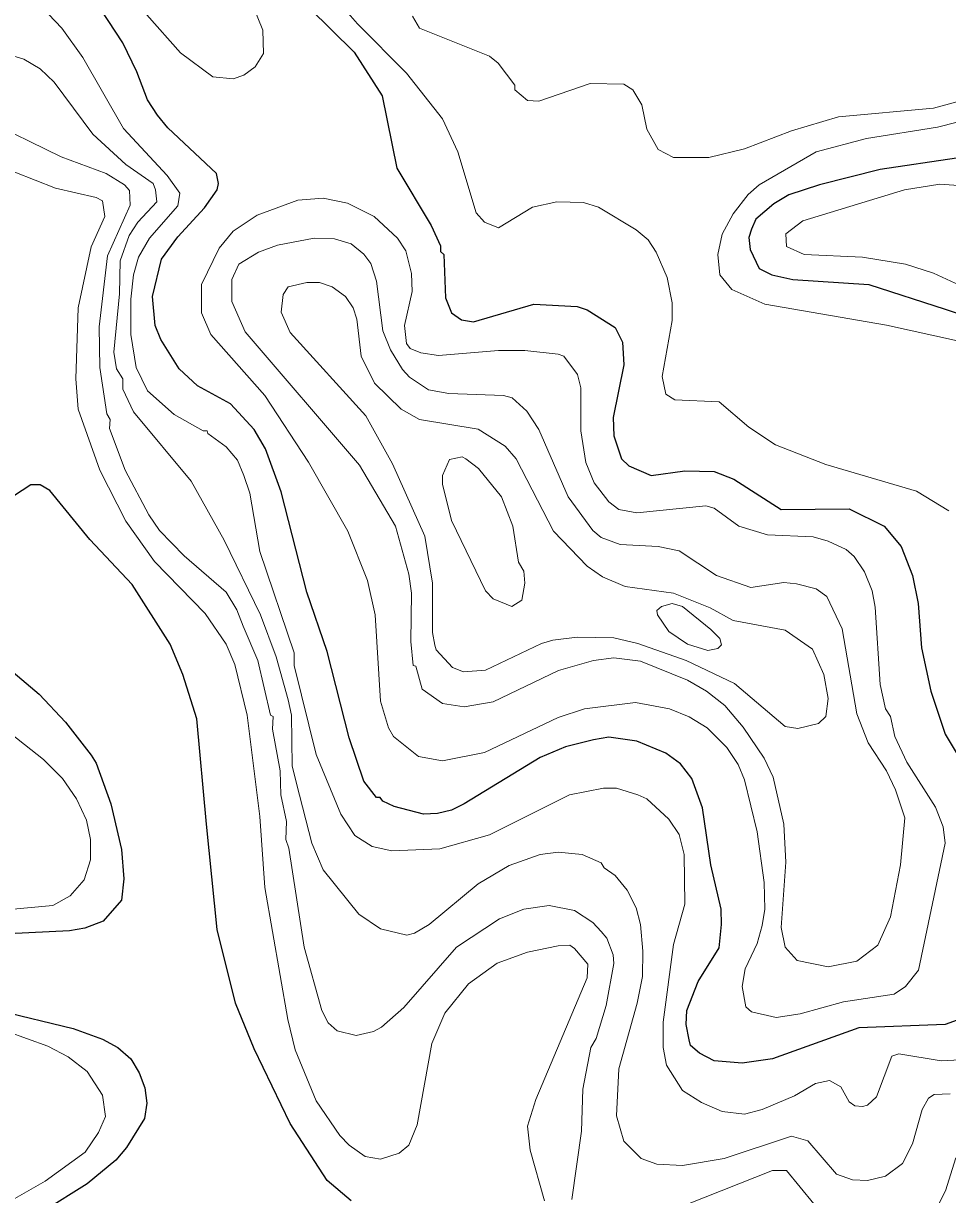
# Model space of a CAD drawing. Extents: x 423 to 448.8, y 7456.3 to 7484.
# Drawn here: x 429.427 to 430.554, y 7459.948 to 7461.376 of the extents above; entities that cross this region are included whole.
import ezdxf

# ---------------------------------------------------------------- set-up
doc = ezdxf.new("R2010")
doc.units = 0
doc.header["$LTSCALE"] = 0.032
doc.layers.add('1', color=7, linetype='Continuous', lineweight=25)
doc.layers.add('2', color=7, linetype='Continuous', lineweight=13)

msp = doc.modelspace()

# ---------------------------------------------------------------- linework, layer by layer
at = {"layer": '1'}
for points in [[(430.3402, 7460.113), (430.3031, 7460.1076), (430.269, 7460.1107), (430.2512, 7460.12), (430.2404, 7460.1293), (430.2388, 7460.1362), (430.235, 7460.1548), (430.2357, 7460.1718), (430.2497, 7460.2074), (430.2752, 7460.2484), (430.2783, 7460.277), (430.2775, 7460.2956), (430.2651, 7460.3497), (430.2551, 7460.4193), (430.2419, 7460.4549), (430.228, 7460.4727), (430.2102, 7460.4858), (430.1747, 7460.5005), (430.1406, 7460.5052), (430.1221, 7460.5021), (430.088, 7460.4936), (430.0571, 7460.4804), (429.9642, 7460.424), (429.9488, 7460.4162), (429.9318, 7460.4124), (429.9148, 7460.4116), (429.8792, 7460.4209), (429.8653, 7460.4271), (429.8621, 7460.4317), (429.8575, 7460.4317), (429.8421, 7460.4518), (429.8243, 7460.5044), (429.7972, 7460.6096), (429.7725, 7460.6823), (429.7415, 7460.8045), (429.7222, 7460.8571), (429.7082, 7460.8803), (429.6797, 7460.912), (429.6394, 7460.9337), (429.617, 7460.9546), (429.5946, 7460.9901), (429.5876, 7461.0072), (429.5845, 7461.0427), (429.5953, 7461.0883), (429.6154, 7461.1154), (429.6479, 7461.151), (429.6634, 7461.1726), (429.6649, 7461.1804), (429.6626, 7461.1928), (429.6031, 7461.2484), (429.5907, 7461.264), (429.5783, 7461.2825), (429.5652, 7461.3165), (429.5482, 7461.3521), (429.5125, 7461.407)], [(429.7755, 7461.3946), (429.8304, 7461.3405), (429.8645, 7461.2872), (429.8823, 7461.199), (429.9241, 7461.1294), (429.9356, 7461.1046), (429.9356, 7461.0976), (429.9395, 7461.0938), (429.9418, 7461.0412), (429.9488, 7461.0226), (429.9612, 7461.0141), (429.9759, 7461.0118), (430.0494, 7461.0334), (430.102, 7461.0304), (430.1143, 7461.0265), (430.1484, 7461.0048), (430.1576, 7460.987), (430.1592, 7460.9592), (430.146, 7460.895), (430.1468, 7460.8726), (430.1561, 7460.8447), (430.1653, 7460.8362), (430.1924, 7460.8246), (430.2335, 7460.83), (430.269, 7460.8293), (430.293, 7460.82), (430.351, 7460.7828), (430.4338, 7460.7836), (430.4763, 7460.7627), (430.4972, 7460.738), (430.5111, 7460.7024), (430.518, 7460.6684), (430.5219, 7460.6142), (430.5335, 7460.5616), (430.5506, 7460.5091), (430.6047, 7460.4193)], [(430.5645, 7461.2113), (430.4717, 7461.1974), (430.3974, 7461.1789), (430.3603, 7461.1665), (430.3417, 7461.1557), (430.32, 7461.1371), (430.3146, 7461.1247), (430.3116, 7461.1146), (430.3131, 7461.1), (430.3239, 7461.0767), (430.3394, 7461.069), (430.3649, 7461.0636), (430.4578, 7461.0574), (430.5506, 7461.0273), (430.5877, 7461.0149)], [(429.8266, 7459.9397), (429.7972, 7459.9645), (429.7523, 7460.0341), (429.7082, 7460.1254), (429.6858, 7460.1811), (429.6634, 7460.2708), (429.6502, 7460.3992), (429.6386, 7460.5276), (429.6216, 7460.5818), (429.6061, 7460.6189), (429.5597, 7460.6916), (429.5079, 7460.7465), (429.4592, 7460.8061), (429.4476, 7460.813), (429.436, 7460.813), (429.3935, 7460.7852)], [(429.3354, 7460.6513), (429.4461, 7460.5577), (429.4785, 7460.5237), (429.5095, 7460.4835), (429.5157, 7460.4735), (429.5335, 7460.424), (429.5466, 7460.3683), (429.5497, 7460.3327), (429.5466, 7460.3064), (429.5242, 7460.2809), (429.5018, 7460.2724), (429.4832, 7460.2693), (429.4089, 7460.2654)], [(429.3966, 7460.1718), (429.4878, 7460.1502), (429.5234, 7460.137), (429.542, 7460.127), (429.5582, 7460.113), (429.5683, 7460.096), (429.5752, 7460.0775), (429.5775, 7460.0589), (429.5745, 7460.0403), (429.5528, 7460.0048), (429.5396, 7459.9893), (429.5049, 7459.9606), (429.4515, 7459.9274)], [(430.5745, 7460.1633), (430.5506, 7460.1548), (430.4454, 7460.1509), (430.3402, 7460.113)]]:
    msp.add_lwpolyline(points, dxfattribs=at)
at = {"layer": '2'}
for points in [[(429.7748, 7461.4441), (429.8343, 7461.3753), (429.8939, 7461.315), (429.9379, 7461.2593), (429.9565, 7461.2191), (429.979, 7461.1448), (429.989, 7461.1332), (430.0061, 7461.1263), (430.0478, 7461.1518), (430.0772, 7461.158), (430.1097, 7461.1572), (430.1283, 7461.1518), (430.1739, 7461.1239), (430.1886, 7461.1116), (430.1986, 7461.0969), (430.2118, 7461.0659), (430.218, 7461.035)], [(429.4739, 7461.3699), (429.4414, 7461.4039)], [(429.7075, 7461.3954), (429.7191, 7461.3676), (429.7199, 7461.3389), (429.7098, 7461.3227), (429.6959, 7461.3126), (429.6827, 7461.308), (429.6579, 7461.3104), (429.6185, 7461.3397), (429.5776, 7461.3862)], [(430.58, 7461.2841), (430.5366, 7461.2724), (430.4206, 7461.2616), (430.3634, 7461.2446), (430.3062, 7461.2229), (430.2628, 7461.2121), (430.2195, 7461.2121), (430.201, 7461.2221), (430.187, 7461.2469), (430.1808, 7461.2763), (430.17, 7461.2948), (430.1592, 7461.3018), (430.1182, 7461.3026), (430.0556, 7461.2809), (430.0416, 7461.2817), (430.0261, 7461.2949), (430.0261, 7461.3003), (430.006, 7461.3274), (429.9952, 7461.3358), (429.9101, 7461.3699), (429.9016, 7461.3846)], [(430.5769, 7460.1122), (430.5459, 7460.1107), (430.4941, 7460.1192), (430.4856, 7460.1161), (430.467, 7460.0666), (430.4562, 7460.0565), (430.45, 7460.055), (430.4407, 7460.0558), (430.4337, 7460.0604), (430.4237, 7460.079), (430.4098, 7460.0867), (430.3927, 7460.0828), (430.3672, 7460.0681), (430.3278, 7460.0511), (430.3062, 7460.0457), (430.2791, 7460.0488), (430.2536, 7460.0596), (430.2304, 7460.0743), (430.211, 7460.1053), (430.2071, 7460.127), (430.2071, 7460.1579), (430.2195, 7460.2523), (430.2334, 7460.3018), (430.2326, 7460.3621), (430.2265, 7460.3868), (430.2141, 7460.4054), (430.187, 7460.4302), (430.1762, 7460.4348), (430.1499, 7460.4433), (430.1344, 7460.4433), (430.0927, 7460.4348), (429.9952, 7460.386), (429.9349, 7460.369), (429.8761, 7460.3667), (429.8521, 7460.3721), (429.8312, 7460.3853), (429.8142, 7460.4116), (429.784, 7460.4843), (429.757, 7460.5926), (429.757, 7460.6081), (429.7152, 7460.7318), (429.7029, 7460.803), (429.6959, 7460.8246), (429.6881, 7460.8432), (429.6742, 7460.8594), (429.6518, 7460.8756), (429.651, 7460.8788), (429.6464, 7460.8788), (429.6108, 7460.8989), (429.5783, 7460.9275), (429.5644, 7460.9561), (429.5582, 7460.9963), (429.5582, 7461.0396), (429.5613, 7461.069), (429.5675, 7461.0907), (429.5806, 7461.1139), (429.6154, 7461.1533), (429.6178, 7461.1688), (429.6023, 7461.1904), (429.5489, 7461.2477), (429.4994, 7461.3343), (429.4739, 7461.3699)], [(429.4043, 7461.339), (429.4275, 7461.332), (429.4476, 7461.3204), (429.4646, 7461.3041), (429.5118, 7461.2407), (429.552, 7461.2036), (429.5852, 7461.1804), (429.5883, 7461.1727), (429.5899, 7461.158), (429.5667, 7461.1332), (429.5559, 7461.117), (429.5451, 7461.0861), (429.5443, 7461.0458), (429.5373, 7460.9747), (429.5404, 7460.9546), (429.5482, 7460.9422), (429.5482, 7460.9298), (429.5613, 7460.902), (429.6317, 7460.8176), (429.6719, 7460.7457), (429.716, 7460.6545), (429.7353, 7460.6034), (429.75, 7460.5508), (429.7539, 7460.5323), (429.7546, 7460.4704), (429.7601, 7460.4487), (429.7786, 7460.376), (429.7926, 7460.3435), (429.8359, 7460.2893), (429.8622, 7460.2716), (429.8947, 7460.2638), (429.904, 7460.2661), (429.9217, 7460.277), (429.9813, 7460.3265), (430.0192, 7460.3489), (430.0571, 7460.3621), (430.0788, 7460.3651), (430.1082, 7460.3621), (430.1314, 7460.352)], [(430.566, 7460.9886), (430.4794, 7461.0079), (430.3309, 7461.0335), (430.2907, 7461.0512), (430.276, 7461.069), (430.2737, 7461.0938), (430.2791, 7461.1185), (430.2922, 7461.1433), (430.3108, 7461.1672), (430.3239, 7461.1788), (430.3935, 7461.2191), (430.4547, 7461.2353), (430.5413, 7461.2492), (430.5908, 7461.2616)], [(429.378, 7461.2593), (429.4731, 7461.2129), (429.528, 7461.1928), (429.5505, 7461.1789), (429.5566, 7461.1719), (429.5574, 7461.1541), (429.5296, 7461.0922), (429.5195, 7461.0056), (429.5203, 7460.9561), (429.5288, 7460.8996), (429.5327, 7460.8927), (429.5319, 7460.8819), (429.5513, 7460.8308), (429.5798, 7460.7766), (429.593, 7460.7573), (429.6232, 7460.7264), (429.6742, 7460.6823), (429.6874, 7460.6607), (429.6951, 7460.6405), (429.7129, 7460.5988), (429.7283, 7460.5323)], [(430.0625, 7459.9398), (430.0447, 7460.0017), (430.0416, 7460.031), (430.0517, 7460.0635), (430.1143, 7460.212), (430.1151, 7460.2283), (430.0989, 7460.2476), (430.0934, 7460.2515), (430.0788, 7460.2507), (430.0416, 7460.243), (430.0045, 7460.2298), (429.9697, 7460.2043), (429.941, 7460.1687), (429.9248, 7460.1316), (429.907, 7460.0326), (429.897, 7460.0079), (429.8853, 7459.9978), (429.8622, 7459.9908), (429.8436, 7459.9939), (429.8243, 7460.0078), (429.8127, 7460.0194), (429.784, 7460.062), (429.7585, 7460.1239), (429.7493, 7460.161), (429.7214, 7460.3219), (429.7152, 7460.4085), (429.6998, 7460.5323), (429.685, 7460.5941), (429.6742, 7460.6189), (429.6487, 7460.656), (429.5868, 7460.7194), (429.552, 7460.7689), (429.5203, 7460.8308), (429.494, 7460.9051), (429.4909, 7460.9422), (429.494, 7461.0288), (429.5095, 7461.1031), (429.5265, 7461.1402), (429.5234, 7461.1595), (429.5156, 7461.1634), (429.4662, 7461.175), (429.4167, 7461.1943)], [(430.218, 7461.035), (430.218, 7461.0133), (430.2056, 7460.9453), (430.2102, 7460.9236), (430.2211, 7460.9166), (430.2752, 7460.9143), (430.3115, 7460.8834), (430.344, 7460.8617), (430.4052, 7460.8377), (430.5157, 7460.8053), (430.5552, 7460.7813)], [(429.7283, 7460.5323), (429.7314, 7460.5307), (429.7307, 7460.5152), (429.7399, 7460.4642), (429.7407, 7460.4348), (429.7477, 7460.4023), (429.7469, 7460.3807), (429.7508, 7460.3698), (429.7694, 7460.2492), (429.791, 7460.1718), (429.7988, 7460.1571), (429.8095, 7460.147), (429.8328, 7460.1416), (429.8537, 7460.1463), (429.8637, 7460.1517), (429.8908, 7460.1757), (429.955, 7460.2491), (430.0076, 7460.2839), (430.037, 7460.2956), (430.0679, 7460.3002), (430.0989, 7460.294), (430.1213, 7460.2793), (430.1313, 7460.2685), (430.1383, 7460.26), (430.146, 7460.2399), (430.1468, 7460.2291), (430.1375, 7460.178), (430.1252, 7460.1378), (430.1189, 7460.127), (430.1089, 7460.0759), (430.1073, 7460.0248), (430.0958, 7459.9413)], [(429.395, 7460.5222), (429.4515, 7460.4781), (429.4747, 7460.4549), (429.4917, 7460.4302), (429.5041, 7460.4039), (429.5087, 7460.3807), (429.5087, 7460.3559), (429.501, 7460.3312), (429.4839, 7460.3118), (429.463, 7460.3002), (429.4058, 7460.2948)], [(430.1314, 7460.352), (430.1352, 7460.3458), (430.1483, 7460.3365), (430.163, 7460.3188), (430.1739, 7460.2971), (430.1793, 7460.277), (430.1824, 7460.2445), (430.1816, 7460.2136), (430.1754, 7460.1811), (430.153, 7460.1007), (430.1499, 7460.0434), (430.1592, 7460.0125), (430.18, 7459.9916), (430.1994, 7459.9846), (430.2304, 7459.9831), (430.2814, 7459.9916), (430.3634, 7460.0186), (430.3835, 7460.0132), (430.4183, 7459.9723), (430.4376, 7459.9653), (430.4562, 7459.9645), (430.4779, 7459.9699), (430.4987, 7459.9854), (430.5111, 7460.0094), (430.5227, 7460.0512), (430.5304, 7460.0651), (430.5374, 7460.0697), (430.5568, 7460.0705)], [(429.4074, 7460.1463), (429.4569, 7460.1285), (429.4816, 7460.1153), (429.5048, 7460.0975), (429.5234, 7460.0689), (429.5272, 7460.0426), (429.5188, 7460.0233), (429.5025, 7459.9993), (429.4538, 7459.9637), (429.3935, 7459.9297)], [(430.5405, 7459.9313), (430.5513, 7459.9522), (430.5637, 7459.9924)], [(430.2365, 7459.9359), (430.3402, 7459.9769), (430.3572, 7459.9769), (430.4075, 7459.9158)]]:
    msp.add_lwpolyline(points, dxfattribs=at)
for points in [[(430.6171, 7461.1603), (430.5985, 7461.1719), (430.5784, 7461.1773), (430.5444, 7461.1796), (430.5011, 7461.1727), (430.3773, 7461.1348), (430.3564, 7461.1193), (430.3572, 7461.1038), (430.3789, 7461.0938), (430.45, 7461.0907), (430.5026, 7461.0822), (430.5366, 7461.0713), (430.5629, 7461.059), (430.6109, 7461.0458), (430.6542, 7461.0388), (430.6821, 7461.0396), (430.6944, 7461.0442), (430.6975, 7461.0497), (430.7006, 7461.069), (430.6959, 7461.0822), (430.6882, 7461.093), (430.6542, 7461.1216), (430.6256, 7461.1526)], [(430.334, 7460.7519), (430.3897, 7460.7496), (430.4083, 7460.7442), (430.4299, 7460.7341), (430.4399, 7460.7256), (430.4523, 7460.707), (430.4616, 7460.6839), (430.4655, 7460.6637), (430.4717, 7460.5694), (430.4779, 7460.54), (430.484, 7460.5307), (430.4894, 7460.506), (430.5041, 7460.475), (430.5389, 7460.4201), (430.5482, 7460.3961), (430.5506, 7460.376), (430.5181, 7460.2213), (430.5026, 7460.2012), (430.4886, 7460.1919), (430.4268, 7460.1826), (430.3742, 7460.1679), (430.3448, 7460.1633), (430.3146, 7460.1702), (430.3077, 7460.1764), (430.3031, 7460.2012), (430.3069, 7460.2229), (430.3216, 7460.2538), (430.3278, 7460.2755), (430.3309, 7460.2956), (430.3301, 7460.3281), (430.3216, 7460.3899), (430.3061, 7460.4534), (430.2984, 7460.4719), (430.2845, 7460.4928), (430.2605, 7460.5168), (430.2388, 7460.5299), (430.2149, 7460.54), (430.1731, 7460.5477), (430.1112, 7460.54), (430.0788, 7460.5292), (429.989, 7460.4866), (429.938, 7460.4765), (429.9086, 7460.4819), (429.8784, 7460.506), (429.8722, 7460.5168), (429.8622, 7460.5493), (429.856, 7460.6545), (429.8467, 7460.6962), (429.8227, 7460.7566), (429.7748, 7460.8408), (429.7214, 7460.9221), (429.6557, 7460.9963), (429.6441, 7461.0226), (429.6441, 7461.0574), (429.6657, 7461.1015), (429.6827, 7461.1224), (429.7121, 7461.1417), (429.7616, 7461.1603), (429.7926, 7461.1626), (429.822, 7461.1564), (429.8545, 7461.1402), (429.883, 7461.1139), (429.8931, 7461.0984), (429.9001, 7461.0706), (429.9009, 7461.0489), (429.8916, 7461.0072), (429.8939, 7460.9855), (429.8985, 7460.9793), (429.9117, 7460.9739), (429.9333, 7460.9708), (430.0061, 7460.977), (430.0385, 7460.977), (430.0788, 7460.9723), (430.0857, 7460.97), (430.1027, 7460.9476), (430.1066, 7460.9314), (430.1066, 7460.8788), (430.1128, 7460.8401), (430.1228, 7460.8153), (430.1406, 7460.7921), (430.153, 7460.7828), (430.1747, 7460.779), (430.259, 7460.7875), (430.269, 7460.7844), (430.2992, 7460.7627)], [(430.46, 7460.2453), (430.4686, 7460.2515), (430.484, 7460.2863), (430.4964, 7460.3497), (430.5018, 7460.407), (430.4902, 7460.441), (430.4794, 7460.4642), (430.4569, 7460.4982), (430.443, 7460.5338), (430.4253, 7460.6374), (430.4067, 7460.6769), (430.3935, 7460.6862), (430.3695, 7460.6923), (430.3541, 7460.6939), (430.3138, 7460.6877), (430.2721, 7460.7024), (430.2265, 7460.7326), (430.201, 7460.738), (430.1546, 7460.7403), (430.1314, 7460.7488), (430.1213, 7460.7573), (430.0911, 7460.7983), (430.0555, 7460.8803), (430.0408, 7460.9027), (430.023, 7460.919), (430.0122, 7460.9221), (429.9457, 7460.9244), (429.921, 7460.929), (429.8978, 7460.9445), (429.8892, 7460.9538), (429.8746, 7460.9778), (429.8653, 7461.001), (429.8575, 7461.0613), (429.8506, 7461.083), (429.842, 7461.0945), (429.8266, 7461.1069), (429.8065, 7461.1131), (429.7817, 7461.1139), (429.7369, 7461.1054), (429.7137, 7461.0969), (429.6897, 7461.0822), (429.6812, 7461.0636), (429.6812, 7461.0366), (429.6974, 7460.9994), (429.8366, 7460.837), (429.8807, 7460.7627), (429.897, 7460.704), (429.9001, 7460.6808), (429.8993, 7460.622), (429.9024, 7460.5926), (429.9055, 7460.5918), (429.9132, 7460.5639), (429.9379, 7460.5462), (429.9643, 7460.5423), (429.9999, 7460.5485), (430.0795, 7460.5864), (430.1221, 7460.5988), (430.1468, 7460.6019), (430.1793, 7460.598), (430.2365, 7460.5748), (430.2597, 7460.5616), (430.2822, 7460.5438), (430.3046, 7460.5175), (430.3301, 7460.4797), (430.3409, 7460.4565), (430.3541, 7460.3992), (430.3564, 7460.3528), (430.351, 7460.2731), (430.3556, 7460.2491), (430.3703, 7460.2329), (430.4083, 7460.2252), (430.443, 7460.2321)], [(430.3962, 7460.5218), (430.4052, 7460.5307), (430.4082, 7460.5524), (430.4028, 7460.5818), (430.3889, 7460.6127), (430.3557, 7460.6359), (430.2922, 7460.6475), (430.2644, 7460.6629), (430.2195, 7460.6808), (430.1607, 7460.6892), (430.1329, 7460.7009), (430.1143, 7460.714), (430.0733, 7460.7566), (430.0277, 7460.8447), (430.0145, 7460.8602), (429.9813, 7460.8811), (429.9101, 7460.8927), (429.8877, 7460.9051), (429.8552, 7460.9368), (429.8389, 7460.97), (429.8335, 7461.0149), (429.8289, 7461.0288), (429.8196, 7461.0427), (429.8034, 7461.0543), (429.7879, 7461.0598), (429.7725, 7461.0598), (429.75, 7461.0543), (429.7438, 7461.045), (429.7415, 7461.0234), (429.7524, 7460.9986), (429.8444, 7460.8973), (429.8769, 7460.8385), (429.9163, 7460.7504), (429.9256, 7460.6931), (429.9256, 7460.6328), (429.9287, 7460.6173), (429.9302, 7460.6119), (429.9503, 7460.5902), (429.9635, 7460.5848), (429.9906, 7460.5872), (430.0586, 7460.6196), (430.0726, 7460.6235), (430.102, 7460.6274), (430.1468, 7460.6266), (430.1762, 7460.6196), (430.235, 7460.5988), (430.2938, 7460.5709), (430.3557, 7460.5183), (430.3711, 7460.516)], [(430.0223, 7460.6645), (430.0346, 7460.6722), (430.0385, 7460.6931), (430.037, 7460.7078), (430.0308, 7460.7186), (430.0238, 7460.7627), (430.0099, 7460.7983), (429.982, 7460.8331), (429.9666, 7460.8447), (429.9619, 7460.847), (429.9465, 7460.8439), (429.938, 7460.8246), (429.938, 7460.8138), (429.9488, 7460.7697), (429.9905, 7460.6839), (429.9999, 7460.6738)], [(430.2001, 7460.6545), (430.1994, 7460.6599), (430.2048, 7460.6645), (430.218, 7460.6684), (430.2304, 7460.6645), (430.2651, 7460.6367), (430.276, 7460.6258), (430.2783, 7460.6181), (430.2737, 7460.6134), (430.2613, 7460.6111), (430.2365, 7460.6189), (430.2141, 7460.6343)]]:
    msp.add_lwpolyline(points, close=True, dxfattribs=at)

doc.saveas('drawing.dxf')
